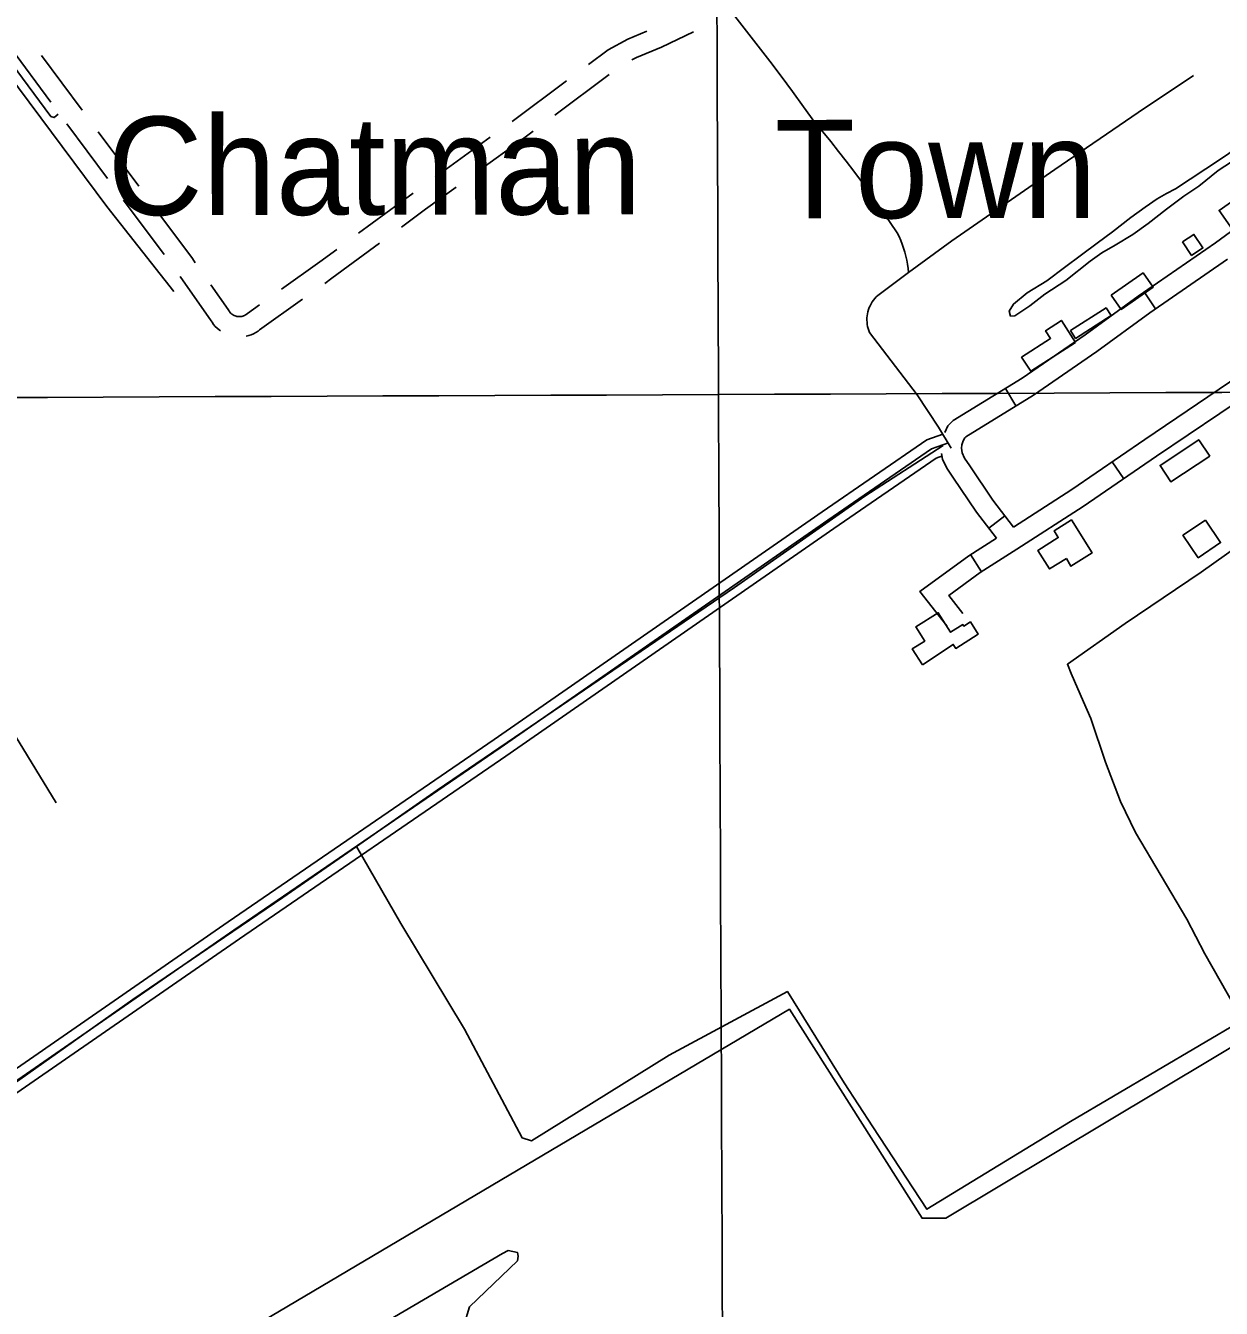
# Model space of a CAD drawing. Extents: x 3419139 to 3457078, y 540382 to 565875.
# Drawn here: x 3432751 to 3434513, y 556591 to 558480 of the extents above; entities that cross this region are included whole.
import ezdxf

# ---------------------------------------------------------------- set-up
doc = ezdxf.new("R2010")
doc.units = 0
for name, color, linetype in [('V-BLDG-OTLN', 7, 'Continuous'), ('V-DTCH-CNTR', 7, 'Continuous'), ('V-GRID-MAJR', 7, 'Continuous'), ('V-ROAD-CNTR', 7, 'Continuous'), ('V-SITE-VEGE', 7, 'Continuous'), ('V-TOPO-GNAM-IDEN', 7, 'Continuous'), ('V-TOPO-SHOR', 7, 'Continuous')]:
    doc.layers.add(name, color=color, linetype=linetype)

msp = doc.modelspace()

# ---------------------------------------------------------------- linework, layer by layer
at = {"layer": 'V-BLDG-OTLN'}
for points in [[(3434589.6750000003, 558222.145), (3434529.535, 558179.925), (3434509.62, 558208.2880000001), (3434569.762, 558250.507)], [(3434456.026, 558161.81), (3434472.7770000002, 558172.833), (3434485.853, 558152.963), (3434469.103, 558141.939)], [(3434350.97, 558083.524), (3434397.798, 558116.144), (3434412.525, 558095.005), (3434365.697, 558062.384)], [(3434350.583, 558053.2440000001), (3434298.3710000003, 558019.712), (3434291.009, 558031.179), (3434343.218, 558064.709)], [(3434298.295, 558013.851), (3434232.288, 557971.215), (3434218.825, 557992.06), (3434261.573, 558019.671), (3434254.177, 558031.1190000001), (3434277.437, 558046.143)], [(3434496.126, 557846.402), (3434438.878, 557808.209), (3434422.685, 557832.486), (3434479.691, 557870.515)], [(3434284.68, 557695.534), (3434259.961, 557680), (3434242.815, 557707.29), (3434272.845, 557726.158), (3434266.523, 557736.218), (3434292.098, 557752.2880000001), (3434322.575, 557703.781), (3434291.349, 557684.162)], [(3434489.6739828, 557752.088469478), (3434456.5280490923, 557729.6985142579), (3434478.918004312, 557696.55258055), (3434512.06393802, 557718.9425357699)], [(3434072.573, 557538.821), (3434057.684, 557562.24), (3434076.065, 557573.914), (3434062.886, 557594.66), (3434095.926, 557615.648), (3434114.227, 557586.834), (3434132.014, 557598.133), (3434133.448, 557595.88), (3434143.239, 557602.1), (3434154.7630000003, 557583.848), (3434121.707, 557562.92), (3434117.9790000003, 557568.929)]]:
    msp.add_lwpolyline(points, close=True, dxfattribs=at)
at = {"layer": 'V-DTCH-CNTR'}
for points in [[(3432424.609, 558763.763), (3432427.413, 558764.502), (3432430.2660000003, 558765.022), (3432433.151, 558765.321), (3432436.055, 558765.399), (3432438.957, 558765.256), (3432441.841, 558764.889), (3432444.69, 558764.303), (3432447.485, 558763.501), (3432450.211, 558762.487), (3432452.855, 558761.268), (3432455.394, 558759.851), (3432457.8170000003, 558758.243), (3432460.111, 558756.457), (3432462.261, 558754.5), (3432464.254, 558752.386), (3432593.039, 558587.469), (3432870.723, 558213.862), (3432969.4590000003, 558088.951)], [(3434052.363, 558116.761), (3434051.686, 558122.837), (3434050.778, 558128.883), (3434049.646, 558134.889), (3434048.284, 558140.849), (3434046.701, 558146.754), (3434044.894, 558152.594), (3434042.869, 558158.3640000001), (3434040.628, 558164.051), (3434038.1750000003, 558169.65), (3434035.5100000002, 558175.151), (3434025.324, 558190.585), (3434014.9590000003, 558205.898), (3434004.418, 558221.09), (3433993.701, 558236.159), (3433982.811, 558251.103), (3433971.748, 558265.9230000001), (3433960.515, 558280.611), (3433949.111, 558295.1680000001), (3433937.542, 558309.5920000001), (3433925.805, 558323.883), (3433913.904, 558338.037), (3433897.598, 558360.774), (3433881.116, 558383.386), (3433864.461, 558405.873), (3433847.633, 558428.229), (3433830.637, 558450.458), (3433813.466, 558472.553), (3433796.13, 558494.5160000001)], [(3434114.821, 557858.133), (3434096.15, 557889.175), (3434064.973, 557936.512), (3433994.759, 558028.353), (3433993.623, 558031.277), (3433992.677, 558034.269), (3433991.927, 558037.319), (3433991.378, 558040.407), (3433991.032, 558043.526), (3433990.8910000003, 558046.662), (3433990.952, 558049.799), (3433991.218, 558052.926), (3433991.687, 558056.029), (3433992.359, 558059.095), (3433993.227, 558062.112), (3433994.29, 558065.0650000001), (3433995.544, 558067.9400000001), (3433996.981, 558070.732), (3433998.599, 558073.421), (3434000.387, 558075.9990000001), (3434002.339, 558078.457), (3434004.448, 558080.781), (3434006.703, 558082.962), (3434052.363, 558116.761), (3434115.792, 558163.711), (3434267.725, 558268.36), (3434390.548, 558352.356), (3434471.923, 558407.054)], [(3434544.06, 557015.1190000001), (3434488.714, 557113.216), (3434462.271, 557163.898), (3434386.521, 557292.017), (3434364.6920000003, 557337.3960000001), (3434342.522, 557395.205), (3434320.733, 557459.961), (3434309.822, 557484.113), (3434292.004, 557526.193), (3434286.186, 557539.732), (3434371.497, 557599.491), (3434483.5330000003, 557675.275), (3434654.8910000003, 557796.988), (3434785.222, 557880.042), (3434949.24, 557988.609)], [(3432796.3740000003, 557335.246), (3432693.64, 557502.778), (3432564.731, 557736.142), (3432553.807, 557755.919), (3432466.441, 557927.421)], [(3432909.389, 557045.741), (3433130.35, 557195.853), (3433238.697, 557271.274), (3433357.803, 557354.188), (3433574.639, 557501.953), (3433795.602, 557652.655), (3433987.702, 557787.534), (3434103.18, 557861.991)], [(3433238.697, 557271.274), (3433304.3310000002, 557157.58), (3433398.113, 557002.051), (3433483.058, 556841.833), (3433496.579, 556837.684), (3433699.2490000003, 556963.716), (3433873.606, 557057.455), (3433957.432, 556923.127), (3433999.4080000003, 556858.199), (3434079.147, 556736.824), (3434290.646, 556865.777), (3434544.06, 557015.1190000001), (3434692.421, 557102.552), (3435034.216, 557300.868), (3435288.702, 557447.376), (3435328.757, 557469.054)], [(3432909.389, 557045.741), (3432479.9620000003, 556742.419), (3432421.803, 556701.674)]]:
    msp.add_lwpolyline(points, dxfattribs=at)
at = {"layer": 'V-GRID-MAJR'}
for points in [[(3433823.284, 545818.1140000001), (3433797.732, 551876.0210000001), (3433772.166, 557937.014), (3433746.6010000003, 563998.023), (3433746.588, 564001.091)], [(3423224.717, 557894.059), (3428498.443, 557915.153), (3433772.166, 557937.014), (3439045.886, 557959.642), (3444319.603, 557983.0380000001), (3449593.316, 558007.2), (3454867.026, 558032.129)]]:
    msp.add_spline(points, degree=3, dxfattribs=at)
at = {"layer": 'V-ROAD-CNTR'}
for p, q in [((3432728.7534783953, 558448.2138198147), (3432788.363320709, 558367.9226859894)), ((3432774.8169878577, 558436.4960991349), (3432834.4268301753, 558356.2049653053)), ((3433530.940380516, 558348.8256502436), (3433611.115139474, 558408.5914143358)), ((3433468.1730639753, 558339.4542986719), (3433548.3478281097, 558399.220066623)), ((3432812.207257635, 558335.8062324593), (3432871.817099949, 558255.5150986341)), ((3432858.2707671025, 558324.0885117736), (3432917.8806094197, 558243.797377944)), ((3433354.8139621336, 558257.298493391), (3433435.803129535, 558315.9562035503)), ((3432895.6610368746, 558223.3986451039), (3432955.270879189, 558143.1075112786)), ((3433241.8971260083, 558174.5371941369), (3433322.4207102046, 558233.8321041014)), ((3434416.247373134, 558063.4865468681), (3434399.241547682, 558088.2009536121)), ((3434210.4855986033, 557920.2581655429), (3434194.80390978, 557945.8332439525)), ((3434352.2411885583, 557837.8001651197), (3434369.226634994, 557813.0717480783)), ((3434194.2670227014, 557758.2418815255), (3434170.4571520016, 557739.9911265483)), ((3434143.5108237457, 557701.1822910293), (3434159.6525593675, 557675.8950537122))]:
    msp.add_line(p, q, dxfattribs=at)
for points in [[(3435732.942209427, 559018.9295849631), (3435695.184201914, 558999.4087513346), (3435611.5040340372, 558941.7266682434), (3435492.0848723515, 558858.6419878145), (3435365.301529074, 558770.2982326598), (3435236.1029423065, 558680.5546398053), (3435128.006393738, 558606.5903674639), (3434997.6199047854, 558513.8009099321), (3434871.714292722, 558423.9246489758), (3434761.2588515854, 558343.2673493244), (3434631.012498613, 558253.4867663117), (3434504.6625027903, 558160.7404395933), (3434390.3232952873, 558082.064361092), (3434312.3886367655, 558024.9111448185), (3434219.744701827, 557961.1260119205), (3434117.8342837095, 557898.6383260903), (3434110.001253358, 557890.8436929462), (3434105.5197683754, 557881.1920456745)], [(3434206.8575471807, 557741.6770124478), (3434292.8116805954, 557796.9792455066), (3434400.4794810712, 557870.9340665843), (3434540.4585465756, 557965.3531062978), (3434673.466229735, 558058.0715534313), (3434817.0341582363, 558154.5491053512), (3434935.2515802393, 558235.5563300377), (3435063.690360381, 558326.918027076), (3435199.544560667, 558415.3252571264), (3435355.136680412, 558516.3649633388), (3435488.1291487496, 558609.3686373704), (3435604.0146104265, 558690.4811639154), (3435712.666882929, 558767.8817455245), (3435778.3893067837, 558812.356862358)], [(3434132.344379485, 557614.5633617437), (3434111.599193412, 557641.0168766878), (3434157.8515837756, 557674.7454274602), (3434211.521530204, 557709.0048475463), (3434309.4243194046, 557771.9947544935), (3434417.360518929, 557846.1339334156), (3434557.4254534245, 557940.6108937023), (3434690.411770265, 558033.3144465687), (3434833.8798417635, 558129.7248946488), (3434952.4264197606, 558210.9576699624), (3435080.5736396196, 558302.111972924), (3435215.895439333, 558390.1727428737), (3435371.907319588, 558491.4850366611), (3435505.3268512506, 558584.7873626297), (3435621.3193895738, 558665.9748360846), (3435729.779117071, 558743.2382544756), (3435795.2026932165, 558787.511137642)], [(3433580.417733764, 558423.1263738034), (3433609.7717781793, 558445.0081594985), (3433638.540447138, 558460.7433623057), (3433666.6735772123, 558472.3245890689)], [(3433644.6816371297, 558429.908099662), (3433651.487552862, 558433.6306376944), (3433688.0434590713, 558448.6791672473), (3433735.4953862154, 558471.4983920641)], [(3433418.038414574, 558266.047882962), (3433483.4042003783, 558313.3901071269), (3433498.8704769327, 558324.9193446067)], [(3433304.8598322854, 558183.6448104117), (3433340.53160505, 558209.9123266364), (3433385.642747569, 558242.5847988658)], [(3432941.724546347, 558211.6809244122), (3432996.9406499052, 558137.3079117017), (3433001.1780218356, 558131.2769256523)], [(3433192.0055808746, 558100.799334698), (3433202.563959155, 558108.3175054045), (3433272.6503984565, 558159.9268463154)], [(3433128.51591456, 558092.4193439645), (3433184.968040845, 558132.6164945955), (3433209.6876923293, 558150.8192301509)], [(3434522.0454972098, 558136.2855604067), (3434407.700704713, 558057.6056389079), (3434329.7693632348, 558000.4548551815), (3434236.103298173, 557935.9659880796), (3434136.5077162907, 557874.8976739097), (3434134.956746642, 557873.3543070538), (3434132.762813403, 557868.629295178), (3434130.6357393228, 557863.1377869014), (3434129.9703026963, 557858.2243103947), (3434131.0411063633, 557850.975793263), (3434134.80712861, 557843.4013531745), (3434142.4191568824, 557831.9240822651), (3434176.5302110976, 557781.381253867), (3434206.9290681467, 557741.7230284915)], [(3432978.883649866, 558110.8242071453), (3433024.592890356, 558045.7669508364), (3433025.950475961, 558043.4757097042), (3433028.1765190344, 558040.3294519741), (3433030.650132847, 558037.3739653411), (3433033.3501613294, 558034.631634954), (3433036.2612053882, 558032.1160259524), (3433038.2159241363, 558030.6853186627)], [(3433024.173387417, 558098.5479768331), (3433049.809109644, 558062.0610491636), (3433051.141524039, 558059.8122902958), (3433051.9634809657, 558058.6505480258), (3433052.8778671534, 558057.5580346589), (3433053.8798386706, 558056.540365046), (3433054.958794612, 558055.6079740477), (3433056.1135624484, 558054.762770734), (3433057.3269069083, 558054.0161803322), (3433058.592280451, 558053.3730070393), (3433059.9123793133, 558052.8318854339), (3433061.271702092, 558052.3984389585), (3433062.6618860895, 558052.0761714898), (3433064.071997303, 558051.8671661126), (3433065.491458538, 558051.77332635), (3433066.9243423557, 558051.7945180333), (3433068.3447859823, 558051.9291034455), (3433069.742935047, 558052.1783691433), (3433071.120941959, 558052.5401499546), (3433072.4644588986, 558053.0126488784), (3433073.777564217, 558053.5965535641), (3433075.0271844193, 558054.2769383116), (3433076.212373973, 558055.0538123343), (3433078.065957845, 558056.4960822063), (3433095.932350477, 558069.2179781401)], [(3433076.2522520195, 558022.8706447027), (3433079.921058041, 558023.8338500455), (3433083.5535411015, 558025.1113511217), (3433087.0664357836, 558026.673446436), (3433090.448815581, 558028.5150616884), (3433093.6756260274, 558030.6301876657), (3433095.986042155, 558032.4279177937), (3433159.4220172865, 558077.5979692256)], [(3434102.7567566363, 557878.8402159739), (3434079.1928037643, 557870.2672331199), (3433924.95011225, 557764.3454449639), (3433441.783078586, 557428.916115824), (3433049.53186309, 557160.0146536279), (3432687.6045869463, 556909.8041540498), (3432287.830386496, 556636.740700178), (3431901.3971593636, 556372.2712291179), (3431898.8411644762, 556370.2432331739)], [(3434111.238739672, 557865.964241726), (3434086.1127899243, 557856.8232600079), (3433933.473095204, 557752.0014696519), (3433450.30106155, 557416.569140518), (3433058.037846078, 557147.6596783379), (3432696.099569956, 556897.4411787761)], [(3434102.3551997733, 557846.7701320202), (3434093.032776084, 557843.379286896), (3433941.9960781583, 557739.65749434), (3433458.819044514, 557404.2221652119), (3433066.543829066, 557135.304703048), (3432704.5945529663, 556885.078203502), (3432304.762352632, 556611.9767497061), (3431919.2131237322, 556348.1112774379), (3431917.7631266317, 556346.961279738)], [(3434100.8177424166, 557850.2838457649), (3434102.058893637, 557841.8822067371), (3434108.77487139, 557828.3746468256), (3434117.4848431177, 557815.2419177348), (3434152.169788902, 557763.8487461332), (3434181.5785151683, 557725.4822413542)], [(3434108.737620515, 557596.0506382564), (3434068.820806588, 557646.9511233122), (3434140.9264162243, 557699.5325725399), (3434181.8277382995, 557725.6413292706)]]:
    msp.add_lwpolyline(points, dxfattribs=at)
at = {"layer": 'V-SITE-VEGE'}
msp.add_lwpolyline([(3434568.9960000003, 558306.2440000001), (3434508.181, 558266.92), (3434479.847, 558243.806), (3434457.8140000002, 558229.091), (3434432.468, 558210.18), (3434405.14, 558189.012), (3434382.759, 558172.671), (3434356.805, 558157.026), (3434337.1010000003, 558145.8690000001), (3434319.66, 558133.376), (3434284.0840000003, 558104.8150000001), (3434252.856, 558084.675), (3434230.795, 558067.674), (3434208.761, 558052.961), (3434202.566, 558052.716), (3434200.3740000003, 558059.916), (3434206.703, 558070.267), (3434226.8000000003, 558086.639), (3434255.718, 558104.526), (3434282.049, 558124.076), (3434307.069, 558142.991), (3434330.107, 558159.977), (3434352.492, 558176.644), (3434379.495, 558197.816), (3434400.884, 558213.193), (3434418.644, 558225.354), (3434432.435, 558233.003), (3434445.565, 558240.007), (3434511.982, 558283.824), (3434599.134, 558343.024)], dxfattribs=at)
at = {"layer": 'V-TOPO-SHOR'}
for points in [[(3432799.018, 558350.132), (3432793.468, 558345.164), (3432788.43, 558346.817), (3432697.472, 558468.951), (3432505.126, 558718.483), (3432443.704, 558797.2)], [(3432660.9990000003, 556312.2390000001), (3433876.7595395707, 557031.311545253), (3434072.0947022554, 556723.53992482), (3434107.3653407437, 556723.693827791), (3435057.210132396, 557292.1794238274), (3435430.360565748, 556650.1062526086)], [(3433047.7600000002, 556433.378), (3433453.719, 556671.77), (3433462.029, 556675.9), (3433475.858, 556673.101), (3433477.23, 556667.563), (3433475.829, 556660.649), (3433405.105, 556593.022), (3433396.737, 556565.37)]]:
    msp.add_lwpolyline(points, dxfattribs=at)

# ---------------------------------------------------------------- texts
at = {"layer": 'V-TOPO-GNAM-IDEN'}
for s, p in [('Chatman', (3432872.2146949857, 558201.3285594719)), ('Town', (3433854.9972521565, 558196.62158041))]:
    msp.add_text(s, height=144.99971199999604, rotation=0.08799162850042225, dxfattribs=at).set_placement(p)

doc.saveas('drawing.dxf')
